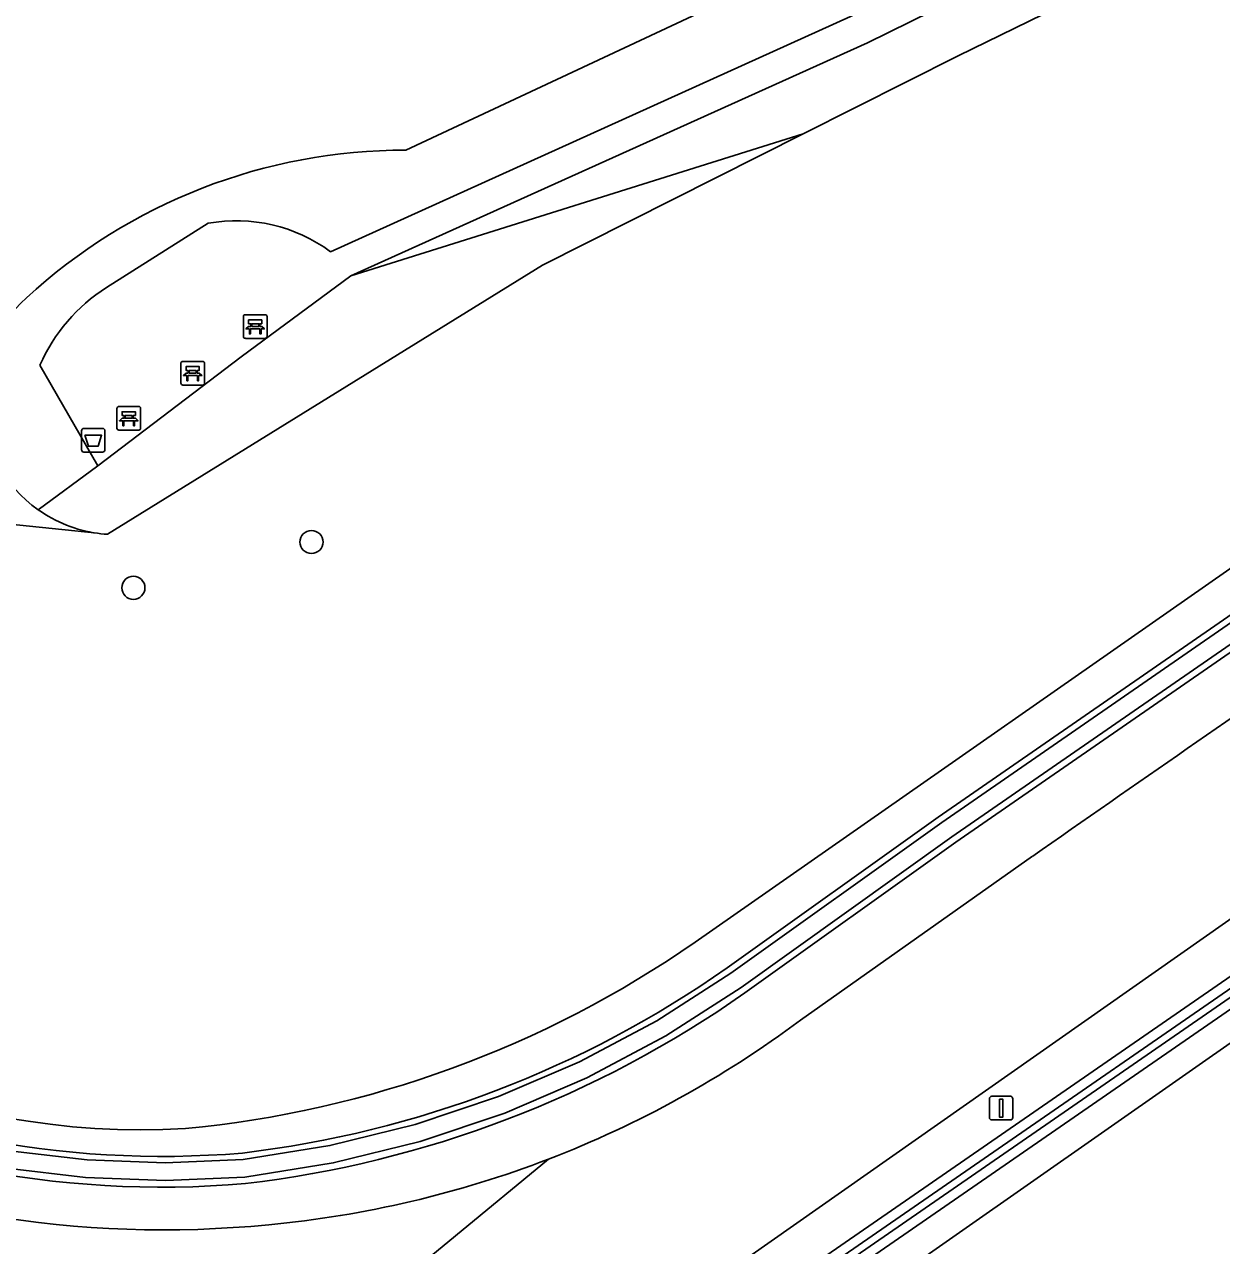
# Model space of a CAD drawing. Extents: x 155018 to 156648, y 383979 to 385733.
# Drawn here: x 155647 to 155697.6, y 384099 to 384150.7 of the extents above; entities that cross this region are included whole.
import ezdxf

# ---------------------------------------------------------------- set-up
doc = ezdxf.new("R2010")
doc.units = 0
for name, color, linetype in [('IMGEO_Afvalbak', 7, 'Continuous'), ('IMGEO_Bank', 7, 'Continuous'), ('IMGEO_Boom', 7, 'Continuous'), ('IMGEO_Groenvoorziening', 7, 'Continuous'), ('IMGEO_Lichtmast', 7, 'Continuous'), ('IMGEO_Oever', 7, 'Continuous'), ('IMGEO_Rijbaan_regionaal_gesloten', 7, 'Continuous'), ('IMGEO_Voetpad_halfverhard', 7, 'Continuous'), ('IMGEO_Waterloop', 7, 'Continuous')]:
    doc.layers.add(name, color=color, linetype=linetype)

msp = doc.modelspace()

# ---------------------------------------------------------------- linework, layer by layer
at = {"layer": 'IMGEO_Afvalbak'}
for p, q in [((155649.376, 384132.674), (155649.376, 384133.474)), ((155649.376, 384133.474), (155649.376, 384132.674)), ((155649.476, 384133.574), (155650.266, 384133.574)), ((155650.266, 384133.574), (155649.476, 384133.574)), ((155650.366, 384133.474), (155650.366, 384132.674)), ((155650.366, 384132.674), (155650.366, 384133.474)), ((155650.266, 384132.574), (155649.476, 384132.574)), ((155649.476, 384132.574), (155650.266, 384132.574))]:
    msp.add_line(p, q, dxfattribs=at)
msp.add_lwpolyline([(155649.519, 384133.288), (155650.223, 384133.288), (155650.074, 384132.818), (155649.668, 384132.818), (155649.519, 384133.288)], dxfattribs=at)
for centre, start, end in [((155649.476, 384133.474), 90, 180), ((155649.476, 384133.474), 90, 180), ((155650.266, 384133.474), 0, 90), ((155650.266, 384133.474), 360, 90), ((155649.476, 384132.674), 180, 270), ((155649.476, 384132.674), 180, 270), ((155650.266, 384132.674), 270, 0), ((155650.266, 384132.674), 270, 0)]:
    msp.add_arc(centre, 0.1, start, end, dxfattribs=at)
at = {"layer": 'IMGEO_Bank'}
for p, q in [((155656.222, 384137.46), (155656.222, 384138.301)), ((155656.222, 384138.301), (155656.222, 384137.46)), ((155656.297, 384138.385), (155657.138, 384138.385)), ((155657.138, 384138.385), (155656.297, 384138.385)), ((155656.531, 384137.891), (155656.531, 384137.997)), ((155656.575, 384137.997), (155656.575, 384137.891)), ((155656.863, 384138.003), (155656.581, 384138.003)), ((155656.869, 384137.891), (155656.869, 384137.997)), ((155656.913, 384137.997), (155656.913, 384137.891)), ((155657.222, 384138.31), (155657.222, 384137.469)), ((155657.222, 384137.469), (155657.222, 384138.31)), ((155657.147, 384137.385), (155656.306, 384137.385)), ((155656.306, 384137.385), (155657.147, 384137.385)), ((155656.919, 384137.783), (155656.526, 384137.783)), ((155656.581, 384137.885), (155656.863, 384137.885)), ((155653.654, 384136.41), (155654.495, 384136.41)), ((155654.495, 384136.41), (155653.654, 384136.41)), ((155653.579, 384135.485), (155653.579, 384136.326)), ((155653.579, 384136.326), (155653.579, 384135.485)), ((155653.888, 384135.916), (155653.888, 384136.022)), ((155653.932, 384136.022), (155653.932, 384135.916)), ((155654.22, 384136.028), (155653.938, 384136.028)), ((155653.938, 384135.91), (155654.22, 384135.91)), ((155654.226, 384135.916), (155654.226, 384136.022)), ((155654.27, 384136.022), (155654.27, 384135.916)), ((155654.579, 384136.335), (155654.579, 384135.494)), ((155654.579, 384135.494), (155654.579, 384136.335)), ((155654.504, 384135.41), (155653.663, 384135.41)), ((155653.663, 384135.41), (155654.504, 384135.41)), ((155654.276, 384135.808), (155653.883, 384135.808)), ((155650.875, 384133.579), (155650.875, 384134.42)), ((155650.875, 384134.42), (155650.875, 384133.579)), ((155650.95, 384134.504), (155651.791, 384134.504)), ((155651.791, 384134.504), (155650.95, 384134.504)), ((155651.875, 384134.429), (155651.875, 384133.588)), ((155651.875, 384133.588), (155651.875, 384134.429)), ((155651.572, 384133.902), (155651.179, 384133.902)), ((155651.184, 384134.01), (155651.184, 384134.116)), ((155651.228, 384134.116), (155651.228, 384134.01)), ((155651.516, 384134.122), (155651.234, 384134.122)), ((155651.234, 384134.004), (155651.516, 384134.004)), ((155651.522, 384134.01), (155651.522, 384134.116)), ((155651.566, 384134.116), (155651.566, 384134.01)), ((155651.8, 384133.504), (155650.959, 384133.504)), ((155650.959, 384133.504), (155651.8, 384133.504))]:
    msp.add_line(p, q, dxfattribs=at)
for points in [[(155656.525, 384138.003), (155656.439, 384138.003), (155656.439, 384138.164), (155657.002, 384138.164), (155657.002, 384138.003), (155656.919, 384138.003)], [(155656.469, 384137.783), (155656.327, 384137.783), (155656.439, 384137.885), (155656.525, 384137.885)], [(155656.519, 384137.776), (155656.519, 384137.569), (155656.476, 384137.569), (155656.476, 384137.776)], [(155656.919, 384137.885), (155657.002, 384137.885), (155657.114, 384137.783), (155656.975, 384137.783)], [(155656.969, 384137.776), (155656.969, 384137.569), (155656.925, 384137.569), (155656.925, 384137.776)], [(155653.826, 384135.808), (155653.684, 384135.808), (155653.796, 384135.91), (155653.882, 384135.91)], [(155653.882, 384136.028), (155653.796, 384136.028), (155653.796, 384136.189), (155654.359, 384136.189), (155654.359, 384136.028), (155654.276, 384136.028)], [(155654.276, 384135.91), (155654.359, 384135.91), (155654.471, 384135.808), (155654.332, 384135.808)], [(155653.876, 384135.801), (155653.876, 384135.594), (155653.833, 384135.594), (155653.833, 384135.801)], [(155654.326, 384135.801), (155654.326, 384135.594), (155654.282, 384135.594), (155654.282, 384135.801)], [(155651.178, 384134.122), (155651.092, 384134.122), (155651.092, 384134.283), (155651.655, 384134.283), (155651.655, 384134.122), (155651.572, 384134.122)], [(155651.122, 384133.902), (155650.98, 384133.902), (155651.092, 384134.004), (155651.178, 384134.004)], [(155651.172, 384133.895), (155651.172, 384133.688), (155651.129, 384133.688), (155651.129, 384133.895)], [(155651.572, 384134.004), (155651.655, 384134.004), (155651.767, 384133.902), (155651.628, 384133.902)], [(155651.622, 384133.895), (155651.622, 384133.688), (155651.578, 384133.688), (155651.578, 384133.895)]]:
    msp.add_lwpolyline(points, dxfattribs=at)
for centre, radius, start, end in [((155656.3, 384138.307), 0.0779, 92.4484, 184.2845), ((155656.3, 384138.307), 0.0779, 92.4484, 184.2845), ((155656.524, 384137.996), 0.00671, 2.8957, 87.1043), ((155656.524, 384137.892), 0.00671, 272.8957, 357.1043), ((155656.581, 384137.996), 0.00671, 92.8957, 177.1043), ((155656.581, 384137.892), 0.00671, 182.8957, 267.1043), ((155656.863, 384137.996), 0.00671, 2.8957, 87.1043), ((155656.863, 384137.892), 0.00671, 272.8957, 357.1043), ((155656.92, 384137.996), 0.00671, 92.8957, 177.1043), ((155656.92, 384137.892), 0.00671, 182.8957, 267.1043), ((155657.144, 384138.307), 0.0779, 2.4484, 94.2845), ((155657.144, 384138.307), 0.0779, 2.4484, 94.2845), ((155656.3, 384137.463), 0.0779, 182.4484, 274.2845), ((155656.3, 384137.463), 0.0779, 182.4484, 274.2845), ((155656.469, 384137.776), 0.00671, 2.8957, 87.1043), ((155656.526, 384137.776), 0.00671, 92.8957, 177.1043), ((155656.918, 384137.776), 0.00671, 2.8957, 87.1043), ((155656.975, 384137.776), 0.00671, 92.8957, 177.1043), ((155657.144, 384137.463), 0.0779, 272.4484, 4.2845), ((155657.144, 384137.463), 0.0779, 272.4484, 4.2845), ((155653.657, 384136.332), 0.0779, 92.4484, 184.2845), ((155653.657, 384136.332), 0.0779, 92.4484, 184.2845), ((155654.501, 384136.332), 0.0779, 2.4484, 94.2845), ((155654.501, 384136.332), 0.0779, 2.4484, 94.2845), ((155653.881, 384136.021), 0.00671, 2.8957, 87.1043), ((155653.881, 384135.917), 0.00671, 272.8957, 357.1043), ((155653.938, 384136.021), 0.00671, 92.8957, 177.1043), ((155653.938, 384135.917), 0.00671, 182.8957, 267.1043), ((155654.22, 384136.021), 0.00671, 2.8957, 87.1043), ((155654.22, 384135.917), 0.00671, 272.8957, 357.1043), ((155654.277, 384136.021), 0.00671, 92.8957, 177.1043), ((155654.277, 384135.917), 0.00671, 182.8957, 267.1043), ((155653.657, 384135.488), 0.0779, 182.4484, 274.2845), ((155653.657, 384135.488), 0.0779, 182.4484, 274.2845), ((155653.826, 384135.801), 0.00671, 2.8957, 87.1043), ((155653.883, 384135.801), 0.00671, 92.8957, 177.1043), ((155654.275, 384135.801), 0.00671, 2.8957, 87.1043), ((155654.332, 384135.801), 0.00671, 92.8957, 177.1043), ((155654.501, 384135.488), 0.0779, 272.4484, 4.2845), ((155654.501, 384135.488), 0.0779, 272.4484, 4.2845), ((155650.953, 384134.426), 0.0779, 92.4484, 184.2845), ((155650.953, 384134.426), 0.0779, 92.4484, 184.2845), ((155651.797, 384134.426), 0.0779, 2.4484, 94.2845), ((155651.797, 384134.426), 0.0779, 2.4484, 94.2845), ((155651.122, 384133.895), 0.00671, 2.8957, 87.1043), ((155651.179, 384133.895), 0.00671, 92.8957, 177.1043), ((155651.177, 384134.115), 0.00671, 2.8957, 87.1043), ((155651.177, 384134.011), 0.00671, 272.8957, 357.1043), ((155651.234, 384134.115), 0.00671, 92.8957, 177.1043), ((155651.234, 384134.011), 0.00671, 182.8957, 267.1043), ((155651.516, 384134.115), 0.00671, 2.8957, 87.1043), ((155651.516, 384134.011), 0.00671, 272.8957, 357.1043), ((155651.573, 384134.115), 0.00671, 92.8957, 177.1043), ((155651.573, 384134.011), 0.00671, 182.8957, 267.1043), ((155651.571, 384133.895), 0.00671, 2.8957, 87.1043), ((155651.628, 384133.895), 0.00671, 92.8957, 177.1043), ((155650.953, 384133.582), 0.0779, 182.4484, 274.2845), ((155650.953, 384133.582), 0.0779, 182.4484, 274.2845), ((155651.797, 384133.582), 0.0779, 272.4484, 4.2845), ((155651.797, 384133.582), 0.0779, 272.4484, 4.2845)]:
    msp.add_arc(centre, radius, start, end, dxfattribs=at)
at = {"layer": 'IMGEO_Boom'}
for centre in [(155659.103, 384128.77), (155651.569, 384126.832)]:
    msp.add_circle(centre, 0.489, dxfattribs=at)
at = {"layer": 'IMGEO_Groenvoorziening'}
for points in [[(155663.094, 384145.346), (155684.447, 384155.352), (155708.319, 384168.396), (155712.315, 384170.777), (155698.587, 384189.242), (155684.215, 384185.803), (155658.49, 384178.478), (155635.729, 384170.113)], [(155731.264, 384149.901), (155754.715, 384166.298), (155764.223, 384172.947), (155752.774, 384169.178), (155741.523, 384165.474), (155722.174, 384159.628), (155720.649, 384166.045), (155686.456, 384149.34), (155679.902, 384146.037), (155668.868, 384140.475), (155650.474, 384129.095), (155650.335, 384129.106), (155650.196, 384129.121), (155650.057, 384129.138), (155634.286, 384130.76), (155629.826, 384136.24), (155623.899, 384149.049), (155624.516, 384158.91)], [(155676.685, 384110.755), (155685.604, 384117.132), (155710.893, 384134.618), (155744.245, 384156.708), (155756.113, 384164.223), (155765.917, 384170.431), (155764.223, 384172.947), (155754.715, 384166.298), (155731.264, 384149.901), (155701.818, 384130.337), (155675.325, 384111.839)], [(155659.908, 384141.051), (155681.898, 384151.002), (155701.228, 384160.337), (155714.747, 384167.506), (155712.315, 384170.777), (155708.319, 384168.396), (155684.447, 384155.352), (155663.094, 384145.346)], [(155715.871, 384133.473), (155744.011, 384152.251), (155758.06, 384161.335), (155768.287, 384167.948), (155768.446, 384169.258), (155768.28, 384169.927), (155768.108, 384170.221), (155766.657, 384169.361), (155756.84, 384163.144), (155744.952, 384155.617), (155711.623, 384133.542), (155686.35, 384116.067), (155677.436, 384109.694)], [(155766.963, 384160.225), (155772.118, 384163.799), (155772.275, 384163.918), (155771.995, 384164.285), (155761.158, 384156.738), (155738.649, 384141.064), (155709.943, 384121.216), (155661.363, 384087.135), (155655.933, 384083.191)], [(155624.516, 384158.91), (155623.899, 384149.049), (155629.826, 384136.24), (155634.286, 384130.76), (155650.057, 384129.138)], [(155723.684, 384105.475), (155731.988, 384115.184), (155740.826, 384126.716), (155758.754, 384151.282), (155745.538, 384140.858), (155677.085, 384092.967), (155657.767, 384078.374)], [(155657.767, 384078.374), (155677.085, 384092.967), (155745.538, 384140.858), (155758.754, 384151.282), (155740.826, 384126.716), (155731.988, 384115.184), (155723.684, 384105.475), (155710.636, 384092.118), (155701.599, 384081.92), (155691.672, 384072.915), (155688.231, 384070.329), (155680.527, 384065.93), (155676.57, 384059.883), (155678.521, 384058.946), (155680.896, 384063.917)], [(155621.34, 384061.696), (155622.436, 384062.208), (155623.589, 384062.747), (155626.808, 384064.364), (155628.43, 384065.179), (155633.683, 384067.819), (155641.293, 384071.922), (155650.566, 384077.696), (155659.737, 384083.659), (155675.478, 384094.859), (155710.222, 384118.86), (155729.793, 384132.699), (155743.562, 384142.109), (155754.438, 384150.072)], [(155675.325, 384111.839), (155701.818, 384130.337), (155731.264, 384149.901)], [(155755.117, 384149.144), (155744.226, 384141.17), (155730.449, 384131.755), (155710.881, 384117.917), (155676.14, 384093.919), (155665.032, 384085.963), (155660.554, 384082.402), (155651.372, 384076.431), (155642.047, 384070.624), (155634.376, 384066.488), (155629.205, 384063.89), (155627.623, 384063.094), (155624.249, 384061.399), (155623.247, 384060.931), (155622.152, 384060.419)], [(155668.868, 384140.475), (155679.902, 384146.037), (155660.773, 384140.024), (155656.128, 384136.609), (155650.071, 384131.998), (155647.538, 384130.137)], [(155650.434, 384139.531), (155654.737, 384142.251)], [(155650.057, 384129.138), (155650.196, 384129.121), (155650.335, 384129.106), (155650.474, 384129.095), (155668.868, 384140.475)], [(155647.538, 384130.137), (155650.071, 384131.998), (155647.619, 384136.247)], [(155679.781, 384108.541), (155689.606, 384115.477)]]:
    msp.add_lwpolyline(points, dxfattribs=at)
msp.add_lwpolyline([(155720.649, 384166.045), (155720.203, 384167.923), (155732.973, 384175.229), (155730.492, 384175.072), (155722.857, 384170.604), (155701.69, 384159.29), (155682.616, 384149.883), (155660.773, 384140.024), (155679.902, 384146.037), (155686.456, 384149.34)], close=True, dxfattribs=at)
for centre, radius, start, end in [((155663.054, 384121.703), 23.643, 89.9042, 132.6275), ((155663.054, 384121.703), 23.643, 89.9042, 132.6275), ((155655.935, 384135.672), 6.687, 53.5501, 100.3199), ((155654.375, 384133.304), 7.37, 122.3321, 156.4625), ((155650.852, 384134.815), 5.733, 131.6386, 234.6842), ((155650.852, 384134.815), 5.733, 131.6386, 234.6842), ((156543.745, 382897.034), 1488.004, 123.804798, 125.030776), ((155650.859, 384134.835), 5.753, 234.745, 261.9898), ((155650.859, 384134.835), 5.753, 234.745, 261.9898), ((155651.948, 384136.439), 32.535, 219.866, 273.2155), ((155651.948, 384136.439), 32.535, 219.866, 273.2155), ((155649.468, 384149.122), 45.372, 275.4443, 304.7421), ((155649.468, 384149.122), 45.372, 275.4443, 304.7421), ((155650.889, 384147.53), 44.92, 276.7706, 305.048), ((155650.888, 384147.533), 46.223, 276.7445, 305.0529), ((155653.111, 384144.306), 44.614, 291.0466, 306.7121), ((155653.35, 384146.49), 53.704, 226.5183, 274.2501), ((155652.789, 384142.9), 40.121, 242.0799, 274.8555), ((155652.788, 384142.899), 41.42, 241.9843, 274.8881), ((155652.867, 384144.863), 45.191, 245.1824, 275.623), ((155653.119, 384144.28), 44.586, 275.3737, 291.0485)]:
    msp.add_arc(centre, radius, start, end, dxfattribs=at)
at = {"layer": 'IMGEO_Lichtmast'}
for p, q in [((155687.778, 384104.422), (155687.778, 384105.222)), ((155687.778, 384105.222), (155687.778, 384104.422)), ((155687.878, 384105.322), (155688.668, 384105.322)), ((155688.668, 384105.322), (155687.878, 384105.322)), ((155688.768, 384105.222), (155688.768, 384104.422)), ((155688.768, 384104.422), (155688.768, 384105.222)), ((155688.668, 384104.322), (155687.878, 384104.322)), ((155687.878, 384104.322), (155688.668, 384104.322))]:
    msp.add_line(p, q, dxfattribs=at)
msp.add_lwpolyline([(155688.198, 384105.197), (155688.348, 384105.197), (155688.348, 384104.447), (155688.198, 384104.447), (155688.198, 384105.197)], dxfattribs=at)
for centre, start, end in [((155687.878, 384105.222), 90, 180), ((155687.878, 384105.222), 90, 180), ((155688.668, 384105.222), 0, 90), ((155688.668, 384105.222), 360, 90), ((155687.878, 384104.422), 180, 270), ((155687.878, 384104.422), 180, 270), ((155688.668, 384104.422), 270, 0), ((155688.668, 384104.422), 270, 0)]:
    msp.add_arc(centre, 0.1, start, end, dxfattribs=at)
at = {"layer": 'IMGEO_Oever'}
for points in [[(155765.917, 384170.431), (155756.113, 384164.223), (155744.245, 384156.708), (155710.893, 384134.618), (155685.604, 384117.132), (155676.685, 384110.755)], [(155646.333, 384103.023), (155649.612, 384102.629), (155652.913, 384102.504), (155656.213, 384102.649), (155659.883, 384103.238), (155663.493, 384104.127), (155667.017, 384105.31), (155670.433, 384106.778), (155673.716, 384108.522), (155676.844, 384110.53), (155685.762, 384116.907), (155711.047, 384134.39), (155744.395, 384156.477)], [(155744.802, 384155.848), (155711.469, 384133.77), (155686.192, 384116.292), (155677.277, 384109.919), (155674.094, 384107.876), (155670.755, 384106.102), (155667.28, 384104.609), (155663.695, 384103.406), (155660.023, 384102.503), (155656.289, 384101.904), (155652.921, 384101.755), (155649.551, 384101.882), (155646.203, 384102.285)], [(155677.436, 384109.694), (155686.35, 384116.067), (155711.623, 384133.542), (155744.952, 384155.617)], [(155754.438, 384150.072), (155743.562, 384142.109), (155729.793, 384132.699), (155710.222, 384118.86), (155675.478, 384094.859), (155659.737, 384083.659), (155650.566, 384077.696), (155641.293, 384071.922), (155633.683, 384067.819), (155628.43, 384065.179), (155626.808, 384064.364), (155623.589, 384062.747), (155622.436, 384062.208), (155621.34, 384061.696)], [(155595.949, 384052.36), (155596.106, 384051.969), (155596.106, 384051.969), (155599.553, 384053.002), (155602.969, 384054.131), (155606.353, 384055.355), (155611.478, 384057.16), (155616.534, 384059.148), (155621.516, 384061.316), (155621.567, 384061.34), (155622.613, 384061.828), (155622.662, 384061.851), (155623.772, 384062.37), (155627.033, 384064.013), (155628.645, 384064.821), (155633.876, 384067.447), (155641.503, 384071.559), (155650.791, 384077.343), (155659.973, 384083.313), (155675.718, 384094.516), (155710.462, 384118.517), (155730.032, 384132.355), (155743.804, 384141.767), (155754.677, 384149.728)], [(155754.864, 384149.478), (155743.984, 384141.512), (155730.21, 384132.099), (155710.641, 384118.26), (155675.899, 384094.262), (155664.78, 384086.297), (155660.309, 384082.742), (155651.147, 384076.784), (155641.837, 384070.987)], [(155622.152, 384060.419), (155623.247, 384060.931), (155624.249, 384061.399), (155627.623, 384063.094), (155629.205, 384063.89), (155634.376, 384066.488), (155642.047, 384070.624), (155651.372, 384076.431), (155660.554, 384082.402), (155665.032, 384085.963), (155676.14, 384093.919), (155710.881, 384117.917), (155730.449, 384131.755), (155744.226, 384141.17), (155755.117, 384149.144)]]:
    msp.add_lwpolyline(points, dxfattribs=at)
for centre, radius, start, end in [((155650.889, 384147.53), 44.92, 276.7706, 305.048), ((155650.888, 384147.533), 46.223, 276.7445, 305.0529), ((155652.789, 384142.9), 40.121, 242.0799, 274.8555), ((155652.788, 384142.899), 41.42, 241.9843, 274.8881)]:
    msp.add_arc(centre, radius, start, end, dxfattribs=at)
at = {"layer": 'IMGEO_Rijbaan_regionaal_gesloten'}
for points in [[(155655.933, 384083.191), (155661.363, 384087.135), (155709.943, 384121.216), (155738.649, 384141.064), (155761.158, 384156.738), (155771.995, 384164.285), (155772.894, 384164.911), (155773.106, 384165.058), (155773.393, 384165.258), (155778.383, 384168.733), (155790.986, 384177.14), (155802.951, 384179.446)], [(155689.606, 384115.477), (155679.781, 384108.541)], [(155657.33, 384092.934), (155669.133, 384102.668)], [(155669.133, 384102.668), (155657.33, 384092.934)]]:
    msp.add_lwpolyline(points, dxfattribs=at)
for centre, radius, start, end in [((156543.745, 382897.034), 1488.004, 123.804798, 125.030776), ((155653.111, 384144.306), 44.614, 291.0466, 306.7121), ((155653.35, 384146.49), 53.704, 226.5183, 274.2501), ((155652.867, 384144.863), 45.191, 245.1824, 275.623), ((155653.119, 384144.28), 44.586, 275.3737, 291.0485)]:
    msp.add_arc(centre, radius, start, end, dxfattribs=at)
at = {"layer": 'IMGEO_Voetpad_halfverhard'}
for points in [[(155764.52, 384199.407), (155759.683, 384196.988), (155753.959, 384193.138), (155742.323, 384184.684), (155733.012, 384177.92), (155722.285, 384171.504), (155714.747, 384167.506), (155701.228, 384160.337), (155681.898, 384151.002), (155659.908, 384141.051)], [(155647.619, 384136.247), (155650.071, 384131.998), (155656.128, 384136.609), (155660.773, 384140.024), (155682.616, 384149.883), (155701.69, 384159.29), (155722.857, 384170.604), (155730.492, 384175.072), (155733.606, 384177.09), (155742.92, 384183.799), (155754.668, 384192.261), (155760.339, 384195.874), (155765.08, 384198.514)], [(155654.737, 384142.251), (155650.434, 384139.531)]]:
    msp.add_lwpolyline(points, dxfattribs=at)
for centre, radius, start, end in [((155655.935, 384135.672), 6.687, 53.5501, 100.3199), ((155654.375, 384133.304), 7.37, 122.3321, 156.4625)]:
    msp.add_arc(centre, radius, start, end, dxfattribs=at)
at = {"layer": 'IMGEO_Waterloop'}
for points in [[(155744.395, 384156.477), (155711.047, 384134.39), (155685.762, 384116.907), (155676.844, 384110.53), (155673.716, 384108.522), (155670.433, 384106.778), (155667.017, 384105.31), (155663.493, 384104.127), (155659.883, 384103.238), (155656.213, 384102.649), (155652.913, 384102.504), (155649.612, 384102.629), (155646.333, 384103.023)], [(155646.203, 384102.285), (155649.551, 384101.882), (155652.921, 384101.755), (155656.289, 384101.904), (155660.023, 384102.503), (155663.695, 384103.406), (155667.28, 384104.609), (155670.755, 384106.102), (155674.094, 384107.876), (155677.277, 384109.919), (155686.192, 384116.292), (155711.469, 384133.77), (155744.802, 384155.848)], [(155754.677, 384149.728), (155743.804, 384141.767), (155730.032, 384132.355), (155710.462, 384118.517), (155675.718, 384094.516), (155659.973, 384083.313), (155650.791, 384077.343), (155641.503, 384071.559), (155633.876, 384067.447), (155628.645, 384064.821), (155627.033, 384064.013), (155623.772, 384062.37), (155622.662, 384061.851), (155622.613, 384061.828), (155621.567, 384061.34), (155621.516, 384061.316), (155616.534, 384059.148), (155611.478, 384057.16), (155606.353, 384055.355), (155602.969, 384054.131), (155599.553, 384053.002), (155596.106, 384051.969), (155596.106, 384051.969), (155596.353, 384051.351)], [(155641.837, 384070.987), (155651.147, 384076.784), (155660.309, 384082.742), (155664.78, 384086.297), (155675.899, 384094.262), (155710.641, 384118.26), (155730.21, 384132.099), (155743.984, 384141.512), (155754.864, 384149.478)]]:
    msp.add_lwpolyline(points, dxfattribs=at)

doc.saveas('drawing.dxf')
